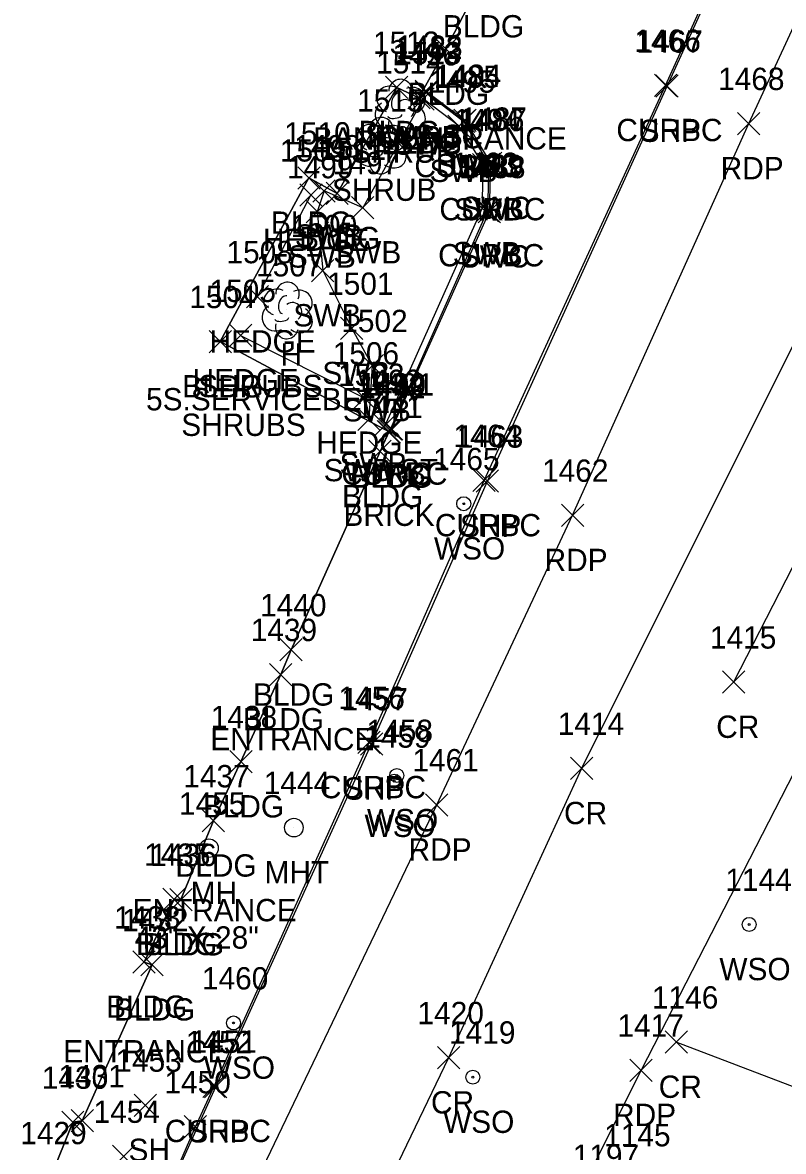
# Model space of a CAD drawing. Extents: x 1462668 to 1465147, y 550359 to 557351.
# Drawn here: x 1464560.7 to 1464628.9, y 552470.8 to 552572 of the extents above; entities that cross this region are included whole.
import ezdxf

# ---------------------------------------------------------------- set-up
doc = ezdxf.new("R2010")
doc.units = 0
for name, color, linetype in [('L_A', 7, 'Continuous'), ('L_C', 7, 'Continuous'), ('L_I', 7, 'Continuous'), ('L_TIC', 7, 'Continuous'), ('LAHR', 7, 'Continuous'), ('LBC', 7, 'Continuous'), ('Level 6', 7, 'Continuous'), ('LSH', 7, 'Continuous'), ('LTD', 7, 'Continuous'), ('P_A', 7, 'Continuous'), ('P_I', 7, 'Continuous'), ('P_TIC', 7, 'Continuous'), ('PET', 7, 'Continuous'), ('PRC', 7, 'Continuous'), ('PSP', 7, 'Continuous'), ('R_A', 7, 'Continuous'), ('R_C', 7, 'Continuous'), ('R_I', 7, 'Continuous'), ('R_TIC', 7, 'Continuous'), ('RC', 7, 'Continuous'), ('RSW', 7, 'Continuous'), ('U_A', 7, 'Continuous'), ('U_C', 7, 'Continuous'), ('U_I', 7, 'Continuous'), ('UTMH', 7, 'Continuous'), ('UUMH', 7, 'Continuous'), ('UWV', 7, 'Continuous')]:
    doc.layers.add(name, color=color, linetype=linetype)

msp = doc.modelspace()

# ---------------------------------------------------------------- linework, layer by layer
at = {"layer": 'L_TIC'}
for points in [[(1464597.6, 552568.6), (1464599.6, 552570.6)], [(1464599.6, 552568.6), (1464597.6, 552570.6)], [(1464593.2, 552565.17), (1464595.2, 552567.17)], [(1464595.2, 552565.17), (1464593.2, 552567.17)], [(1464595.18, 552564.24), (1464597.18, 552566.24)], [(1464597.18, 552564.24), (1464595.18, 552566.24)], [(1464585.33, 552557.05), (1464587.33, 552559.05)], [(1464587.33, 552557.05), (1464585.33, 552559.05)], [(1464585.51, 552555.52), (1464587.51, 552557.52)], [(1464587.51, 552555.52), (1464585.51, 552557.52)], [(1464587.86, 552555.67), (1464589.86, 552557.67)], [(1464589.86, 552555.67), (1464587.86, 552557.67)], [(1464580.72, 552546.41), (1464582.72, 552548.41)], [(1464582.72, 552546.41), (1464580.72, 552548.41)], [(1464577.38, 552542.39), (1464579.38, 552544.39)], [(1464579.38, 552542.39), (1464577.38, 552544.39)], [(1464579.2, 552542.94), (1464581.2, 552544.94)], [(1464581.2, 552542.94), (1464579.2, 552544.94)], [(1464590.29, 552537.34), (1464592.29, 552539.34)], [(1464592.29, 552537.34), (1464590.29, 552539.34)], [(1464592.45, 552534.33), (1464594.45, 552536.33)], [(1464594.45, 552534.33), (1464592.45, 552536.33)], [(1464592.53, 552534.3), (1464594.53, 552536.3)], [(1464594.53, 552534.3), (1464592.53, 552536.3)], [(1464591.7, 552532.55), (1464593.7, 552534.55)], [(1464593.7, 552532.55), (1464591.7, 552534.55)], [(1464583.73, 552514.78), (1464585.73, 552516.78)], [(1464585.73, 552514.78), (1464583.73, 552516.78)], [(1464582.81, 552512.56), (1464584.81, 552514.56)], [(1464584.81, 552512.56), (1464582.81, 552514.56)], [(1464579.23, 552504.76), (1464581.23, 552506.76)], [(1464581.23, 552504.76), (1464579.23, 552506.76)], [(1464576.77, 552499.46), (1464578.77, 552501.46)], [(1464578.77, 552499.46), (1464576.77, 552501.46)], [(1464573.24, 552492.43), (1464575.24, 552494.43)], [(1464575.24, 552492.43), (1464573.24, 552494.43)], [(1464573.86, 552492.4), (1464575.86, 552494.4)], [(1464575.86, 552492.4), (1464573.86, 552494.4)], [(1464570.56, 552486.81), (1464572.56, 552488.81)], [(1464572.56, 552486.81), (1464570.56, 552488.81)], [(1464571.27, 552486.57), (1464573.27, 552488.57)], [(1464573.27, 552486.57), (1464571.27, 552488.57)], [(1464570.68, 552473.98), (1464572.68, 552475.98)], [(1464572.68, 552473.98), (1464570.68, 552475.98)], [(1464565.01, 552472.59), (1464567.01, 552474.59)], [(1464567.01, 552472.59), (1464565.01, 552474.59)], [(1464564.17, 552472.45), (1464566.17, 552474.45)], [(1464566.17, 552472.45), (1464564.17, 552474.45)], [(1464568.73, 552469.4), (1464570.73, 552471.4)], [(1464570.73, 552469.4), (1464568.73, 552471.4)]]:
    msp.add_lwpolyline(points, dxfattribs=at)
at = {"layer": 'LAHR'}
for points in [[(1464581.72, 552547.41), (1464586.51, 552556.52)], [(1464580.2, 552543.94), (1464591.29, 552538.34)]]:
    msp.add_lwpolyline(points, dxfattribs=at)
at = {"layer": 'LBC'}
msp.add_lwpolyline([(1464563.16, 552468.49), (1464565.17, 552473.45), (1464566.01, 552473.59), (1464572.27, 552487.57), (1464571.56, 552487.81), (1464574.24, 552493.43), (1464574.86, 552493.4), (1464577.77, 552500.46), (1464580.23, 552505.76), (1464583.81, 552513.56), (1464584.73, 552515.78), (1464592.7, 552533.55), (1464593.53, 552535.3), (1464593.45, 552535.33), (1464578.38, 552543.39), (1464586.33, 552558.05), (1464588.86, 552556.67), (1464594.2, 552566.17), (1464596.18, 552565.24), (1464598.6, 552569.6), (1464601.74, 552575.64)], dxfattribs=at)
at = {"layer": 'Level 6'}
msp.add_lwpolyline([(1464601.74, 552575.64), (1464598.6, 552569.6), (1464596.18, 552565.24), (1464594.2, 552566.17), (1464588.86, 552556.67), (1464586.33, 552558.05), (1464578.38, 552543.39), (1464593.45, 552535.33), (1464592.7, 552533.55), (1464584.73, 552515.78), (1464583.81, 552513.56), (1464580.23, 552505.76), (1464577.77, 552500.46), (1464574.86, 552493.4), (1464574.24, 552493.43), (1464571.56, 552487.81), (1464572.27, 552487.57), (1464566.01, 552473.59), (1464565.17, 552473.45), (1464563.16, 552468.49)], dxfattribs=at)
at = {"layer": 'LSH'}
for p, q in [((1464594.49, 552564.41), (1464594.49, 552564.41)), ((1464594.49, 552564.41), (1464594.49, 552564.41)), ((1464592.76, 552561), (1464592.76, 552561)), ((1464592.76, 552561), (1464592.76, 552561))]:
    msp.add_line(p, q, dxfattribs=at)
for centre in [(1464594.54, 552565.84), (1464592.81, 552562.43)]:
    msp.add_arc(centre, 1.05, 335.5272, 180.9563, dxfattribs=at)
for centre, major_axis, ratio, start_param, end_param in [((1464593.7, 552565.08), (1.21, -0.51), 0.895232, 1.570796, 4.712389), ((1464594.28, 552564.87), (-0.208, -0.792), 0.645439, 3.141593, 6.283185), ((1464595.53, 552564.99), (-1.14, -0.48), 0.949671, 1.570796, 4.712389), ((1464593.41, 552563.7), (0.58, -1.04), 0.959034, 3.141593, 6.283185), ((1464594.99, 552564.24), (-0.5, 0.667), 0.989748, 3.141593, 6.283185), ((1464595.49, 552563.58), (-1.09, 0.79), 0.841452, 1.570796, 4.712389), ((1464594.03, 552563.66), (-0.625, -0.083), 0.423636, 0, 3.141593), ((1464591.97, 552561.66), (1.21, -0.51), 0.895232, 1.570796, 4.712389), ((1464594.49, 552562.91), (0.26, 1.06), 0.942809, 1.570796, 4.712389), ((1464593.81, 552561.58), (-1.14, -0.48), 0.949671, 1.570796, 4.712389), ((1464592.56, 552561.45), (-0.208, -0.792), 0.645439, 3.141593, 6.283185), ((1464593.26, 552560.83), (-0.5, 0.667), 0.989748, 3.141593, 6.283185), ((1464591.68, 552560.29), (0.58, -1.04), 0.959034, 3.141593, 6.283185), ((1464593.76, 552560.16), (-1.09, 0.79), 0.841452, 1.570796, 4.712389), ((1464592.76, 552559.5), (0.26, 1.06), 0.942809, 1.570796, 4.712389), ((1464592.31, 552560.25), (-0.625, -0.083), 0.423636, 0, 3.141593)]:
    msp.add_ellipse(centre, major_axis=major_axis, ratio=ratio, start_param=start_param, end_param=end_param, dxfattribs=at)
at = {"layer": 'LTD'}
msp.add_line((1464584.36, 552546.23), (1464584.36, 552546.23), dxfattribs=at)
msp.add_line((1464584.36, 552546.23), (1464584.36, 552546.23), dxfattribs=at)
msp.add_arc((1464584.41, 552547.66), 1.05, 335.5272, 180.9563, dxfattribs=at)
for centre, major_axis, ratio, start_param, end_param in [((1464583.57, 552546.9), (1.21, -0.51), 0.895232, 1.570796, 4.712389), ((1464584.15, 552546.69), (-0.208, -0.792), 0.645439, 3.141593, 6.283185), ((1464585.4, 552546.81), (-1.14, -0.48), 0.949671, 1.570796, 4.712389), ((1464583.28, 552545.52), (0.58, -1.04), 0.959034, 3.141593, 6.283185), ((1464584.86, 552546.06), (-0.5, 0.667), 0.989748, 3.141593, 6.283185), ((1464585.36, 552545.4), (-1.09, 0.79), 0.841452, 1.570796, 4.712389), ((1464583.9, 552545.48), (-0.625, -0.083), 0.423636, 0, 3.141593), ((1464584.36, 552544.73), (0.26, 1.06), 0.942809, 1.570796, 4.712389)]:
    msp.add_ellipse(centre, major_axis=major_axis, ratio=ratio, start_param=start_param, end_param=end_param, dxfattribs=at)
at = {"layer": 'P_TIC'}
for points in [[(1464617.43, 552565.28), (1464619.43, 552567.28)], [(1464619.43, 552565.28), (1464617.43, 552567.28)], [(1464624.75, 552561.93), (1464626.75, 552563.93)], [(1464626.75, 552561.93), (1464624.75, 552563.93)], [(1464601.33, 552529.89), (1464603.33, 552531.89)], [(1464603.33, 552529.89), (1464601.33, 552531.89)], [(1464608.96, 552526.83), (1464610.96, 552528.83)], [(1464610.96, 552526.83), (1464608.96, 552528.83)], [(1464623.39, 552511.89), (1464625.39, 552513.89)], [(1464625.39, 552511.89), (1464623.39, 552513.89)], [(1464590.94, 552506.35), (1464592.94, 552508.35)], [(1464592.94, 552506.35), (1464590.94, 552508.35)], [(1464609.76, 552504.16), (1464611.76, 552506.16)], [(1464611.76, 552504.16), (1464609.76, 552506.16)], [(1464596.78, 552500.89), (1464598.78, 552502.89)], [(1464598.78, 552500.89), (1464596.78, 552502.89)], [(1464618.25, 552479.64), (1464620.25, 552481.64)], [(1464620.25, 552479.64), (1464618.25, 552481.64)], [(1464597.84, 552478.24), (1464599.84, 552480.24)], [(1464599.84, 552478.24), (1464597.84, 552480.24)], [(1464615.1, 552477.12), (1464617.1, 552479.12)], [(1464617.1, 552477.12), (1464615.1, 552479.12)], [(1464576.98, 552475.64), (1464578.98, 552477.64)], [(1464578.98, 552475.64), (1464576.98, 552477.64)]]:
    msp.add_lwpolyline(points, dxfattribs=at)
at = {"layer": 'PET'}
for points in [[(1464572.06, 552448.49), (1464578.39, 552461.45), (1464597.78, 552501.89), (1464609.96, 552527.83), (1464625.75, 552562.93), (1464638.05, 552589.57), (1464661.76, 552635.83), (1464669.49, 552648.31)], [(1464688.81, 552609.87), (1464680.61, 552601.19), (1464673.86, 552589.46), (1464650.97, 552545.03), (1464631.53, 552508.13), (1464616.1, 552478.12), (1464603.71, 552453.41)]]:
    msp.add_lwpolyline(points, dxfattribs=at)
at = {"layer": 'PRC'}
for points in [[(1464682.07, 552623.83), (1464670.23, 552603.07), (1464657.19, 552577.37), (1464643.11, 552549.37), (1464624.39, 552512.89)], [(1464665.11, 552617.2), (1464647.94, 552582.04), (1464634.85, 552553.32), (1464610.76, 552505.16), (1464598.84, 552479.24), (1464581.96, 552444.15)], [(1464765.59, 552433.51), (1464734.74, 552442.75), (1464692.6, 552455.37), (1464651.67, 552468.26), (1464619.25, 552480.64)]]:
    msp.add_lwpolyline(points, dxfattribs=at)
at = {"layer": 'PSP'}
msp.add_lwpolyline([(1464566.35, 552450.84), (1464572.2, 552463.84), (1464577.98, 552476.64), (1464591.94, 552507.35), (1464602.33, 552530.89), (1464618.43, 552566.28), (1464630.94, 552593.72), (1464653.16, 552635.86), (1464653.54, 552639.26)], dxfattribs=at)
at = {"layer": 'R_TIC'}
for points in [[(1464595.84, 552564.82), (1464597.84, 552566.82)], [(1464597.84, 552564.82), (1464595.84, 552566.82)], [(1464595.85, 552564.7), (1464597.85, 552566.7)], [(1464597.85, 552564.7), (1464595.85, 552566.7)], [(1464617.29, 552565.35), (1464619.29, 552567.35)], [(1464619.29, 552565.35), (1464617.29, 552567.35)], [(1464595.56, 552564.13), (1464597.56, 552566.13)], [(1464597.56, 552564.13), (1464595.56, 552566.13)], [(1464598.78, 552561.69), (1464600.78, 552563.69)], [(1464600.78, 552561.69), (1464598.78, 552563.69)], [(1464599.2, 552562.12), (1464601.2, 552564.12)], [(1464601.2, 552562.12), (1464599.2, 552564.12)], [(1464599.32, 552562.21), (1464601.32, 552564.21)], [(1464601.32, 552562.21), (1464599.32, 552564.21)], [(1464600.98, 552558.24), (1464602.98, 552560.24)], [(1464602.98, 552558.24), (1464600.98, 552560.24)], [(1464601.44, 552558.26), (1464603.44, 552560.26)], [(1464603.44, 552558.26), (1464601.44, 552560.26)], [(1464601.61, 552558.37), (1464603.61, 552560.37)], [(1464603.61, 552558.37), (1464601.61, 552560.37)], [(1464586.69, 552555.89), (1464588.69, 552557.89)], [(1464588.69, 552555.89), (1464586.69, 552557.89)], [(1464590.15, 552554.39), (1464592.15, 552556.39)], [(1464592.15, 552554.39), (1464590.15, 552556.39)], [(1464586.08, 552554.02), (1464588.08, 552556.02)], [(1464588.08, 552554.02), (1464586.08, 552556.02)], [(1464600.86, 552554.32), (1464602.86, 552556.32)], [(1464602.86, 552554.32), (1464600.86, 552556.32)], [(1464601.33, 552554.13), (1464603.33, 552556.13)], [(1464603.33, 552554.13), (1464601.33, 552556.13)], [(1464601.49, 552554.03), (1464603.49, 552556.03)], [(1464603.49, 552554.03), (1464601.49, 552556.03)], [(1464586.57, 552548.75), (1464588.57, 552550.75)], [(1464588.57, 552548.75), (1464586.57, 552550.75)], [(1464589.17, 552543.58), (1464591.17, 552545.58)], [(1464591.17, 552543.58), (1464589.17, 552545.58)], [(1464591.01, 552540.24), (1464593.01, 552542.24)], [(1464593.01, 552540.24), (1464591.01, 552542.24)], [(1464590.71, 552535.42), (1464592.71, 552537.42)], [(1464592.71, 552535.42), (1464590.71, 552537.42)], [(1464592.15, 552534.88), (1464594.15, 552536.88)], [(1464594.15, 552534.88), (1464592.15, 552536.88)], [(1464592.65, 552534.57), (1464594.65, 552536.57)], [(1464594.65, 552534.57), (1464592.65, 552536.57)], [(1464592.74, 552534.56), (1464594.74, 552536.56)], [(1464594.74, 552534.56), (1464592.74, 552536.56)], [(1464601.03, 552529.95), (1464603.03, 552531.95)], [(1464603.03, 552529.95), (1464601.03, 552531.95)], [(1464590.72, 552506.48), (1464592.72, 552508.48)], [(1464592.72, 552506.48), (1464590.72, 552508.48)], [(1464576.83, 552475.68), (1464578.83, 552477.68)], [(1464578.83, 552475.68), (1464576.83, 552477.68)], [(1464575.16, 552472.05), (1464577.16, 552474.05)], [(1464577.16, 552472.05), (1464575.16, 552474.05)]]:
    msp.add_lwpolyline(points, dxfattribs=at)
at = {"layer": 'RC'}
for points in [[(1464566.26, 552450.94), (1464572.13, 552463.79), (1464576.16, 552473.05), (1464577.83, 552476.68), (1464591.72, 552507.48), (1464602.03, 552530.95), (1464618.29, 552566.35), (1464630.79, 552593.89), (1464652.95, 552635.9), (1464653.45, 552639.17), (1464652.02, 552641.3), (1464646.65, 552644.84)], [(1464596.85, 552565.7), (1464600.2, 552563.12), (1464602.44, 552559.26), (1464602.33, 552555.13), (1464593.65, 552535.57)]]:
    msp.add_lwpolyline(points, dxfattribs=at)
at = {"layer": 'RSW'}
for points in [[(1464596.84, 552565.82), (1464600.32, 552563.21), (1464602.61, 552559.37), (1464602.49, 552555.03), (1464593.74, 552535.56)], [(1464593.15, 552535.88), (1464601.86, 552555.32), (1464601.98, 552559.24), (1464599.78, 552562.69), (1464596.56, 552565.13), (1464591.15, 552555.39), (1464587.69, 552556.89), (1464587.08, 552555.02), (1464587.57, 552549.75), (1464590.17, 552544.58), (1464592.01, 552541.24), (1464591.71, 552536.42)]]:
    msp.add_lwpolyline(points, dxfattribs=at)
at = {"layer": 'UTMH'}
for p, q in [((1464584.98, 552499.85), (1464584.98, 552499.85)), ((1464585.81, 552499.85), (1464585.81, 552499.85))]:
    msp.add_line(p, q, dxfattribs=at)
msp.add_circle((1464584.98, 552499.85), 0.833, dxfattribs=at)
at = {"layer": 'UUMH'}
for p, q in [((1464577.37, 552498.01), (1464577.37, 552498.01)), ((1464578.2, 552498.01), (1464578.2, 552498.01))]:
    msp.add_line(p, q, dxfattribs=at)
msp.add_circle((1464577.37, 552498.01), 0.833, dxfattribs=at)
at = {"layer": 'UWV'}
for centre, radius in [((1464600.2, 552528.87), 0.625), ((1464600.2, 552528.87), 0.0833), ((1464594.2, 552504.52), 0.625), ((1464593.98, 552504.01), 0.625), ((1464593.98, 552504.01), 0.0833), ((1464594.2, 552504.52), 0.0833), ((1464625.78, 552491.18), 0.625), ((1464625.78, 552491.18), 0.0833), ((1464579.57, 552482.35), 0.625), ((1464579.57, 552482.35), 0.0833), ((1464601.02, 552477.5), 0.625), ((1464601.02, 552477.5), 0.0833)]:
    msp.add_circle(centre, radius, dxfattribs=at)

# ---------------------------------------------------------------- texts
at = {"layer": 'L_A'}
for s, p in [('BLDG', (1464598.33, 552570.64)), ('BLDG', (1464595.19, 552564.6)), ('BLDG', (1464590.79, 552561.17)), ('SHRUB', (1464590.12, 552559.41)), ('BLDG', (1464592.78, 552560.24)), ('SHRUB', (1464588.39, 552556)), ('BLDG', (1464582.92, 552553.05)), ('HEDGE', (1464582.21, 552551.52)), ('BLDG', (1464585.45, 552551.67)), ('HEDGE', (1464577.42, 552542.41)), ('H', (1464583.79, 552541.23)), ('BLDG', (1464574.97, 552538.39)), ('HEDGE', (1464575.9, 552538.94)), ('HEDGE', (1464586.99, 552533.34)), ('BLDG', (1464590.04, 552530.33)), ('BLDG', (1464590.12, 552530.3)), ('BLDG', (1464589.29, 552528.55)), ('BLDG', (1464581.32, 552510.78)), ('BLDG', (1464580.4, 552508.56)), ('BLDG', (1464576.82, 552500.76)), ('BLDG', (1464574.36, 552495.46)), ('BLDG', (1464570.83, 552488.43)), ('BLDG', (1464571.45, 552488.4)), ('BLDG', (1464568.15, 552482.81)), ('BLDG', (1464568.86, 552482.57)), ('SH', (1464570.16, 552469.98))]:
    msp.add_text(s, height=2, dxfattribs=at).set_placement(p)
at = {"layer": 'L_C'}
for s, p in [('BANK ENTRANCE', (1464586.7, 552560.6)), ('SHRUBS', (1464576.41, 552538.41)), ('5S.SERVICEBERRY', (1464571.73, 552537.23)), ('SHRUBS', (1464574.89, 552534.94)), ('ENTRANCE', (1464577.49, 552506.78)), ('ENTRANCE', (1464570.52, 552491.46)), ('ENTRANCE', (1464564.31, 552478.81))]:
    msp.add_text(s, height=2, dxfattribs=at).set_placement(p)
at = {"layer": 'L_I'}
for s, p in [('1512', (1464592.07, 552569.17)), ('1513', (1464594.06, 552568.24)), ('1514', (1464592.36, 552567.41)), ('1515', (1464590.64, 552564)), ('1510', (1464584.12, 552561.05)), ('1509', (1464583.73, 552559.52)), ('1511', (1464587.3, 552559.67)), ('1508', (1464578.94, 552550.41)), ('1507', (1464581.59, 552549.23)), ('1504', (1464575.61, 552546.39)), ('1505', (1464577.42, 552546.94)), ('1506', (1464588.46, 552541.34)), ('1443', (1464590.76, 552538.33)), ('1442', (1464590.84, 552538.3)), ('1441', (1464590.58, 552536.55)), ('1440', (1464581.95, 552518.78)), ('1439', (1464581.11, 552516.56)), ('1438', (1464577.53, 552508.76)), ('1437', (1464575.07, 552503.46)), ('1435', (1464571.55, 552496.43)), ('1436', (1464572.11, 552496.4)), ('1433', (1464568.87, 552490.81)), ('1432', (1464569.58, 552490.57)), ('1453', (1464568.98, 552477.98)), ('1431', (1464563.88, 552476.59)), ('1430', (1464562.39, 552476.45)), ('1454', (1464567.03, 552473.4)), ('1429', (1464560.46, 552471.49))]:
    msp.add_text(s, height=2, dxfattribs=at).set_placement(p)
at = {"layer": 'P_A'}
for s, p in [('SHP', (1464615.97, 552561.28)), ('RDP', (1464623.23, 552557.93)), ('SHP', (1464599.87, 552525.89)), ('RDP', (1464607.45, 552522.83)), ('CR', (1464622.83, 552507.89)), ('SHP', (1464589.47, 552502.35)), ('CR', (1464609.19, 552500.16)), ('RDP', (1464595.26, 552496.89)), ('CR', (1464617.68, 552475.64)), ('CR', (1464597.27, 552474.24)), ('RDP', (1464613.59, 552473.12)), ('SHP', (1464575.52, 552471.64))]:
    msp.add_text(s, height=2, dxfattribs=at).set_placement(p)
at = {"layer": 'P_I'}
for s, p in [('1467', (1464615.69, 552569.28)), ('1468', (1464623, 552565.93)), ('1463', (1464599.59, 552533.89)), ('1462', (1464607.22, 552530.83)), ('1415', (1464622.27, 552515.89)), ('1457', (1464589.24, 552510.35)), ('1414', (1464608.63, 552508.16)), ('1461', (1464595.6, 552504.89)), ('1146', (1464617.07, 552483.64)), ('1420', (1464596.06, 552482.24)), ('1417', (1464613.98, 552481.12)), ('1452', (1464575.29, 552479.64)), ('1197', (1464609.97, 552469.46))]:
    msp.add_text(s, height=2, dxfattribs=at).set_placement(p)
at = {"layer": 'R_A'}
for s, p in [('SWC ST', (1464591.34, 552560.82)), ('CURBC', (1464592.43, 552560.7)), ('CURBC', (1464613.88, 552561.35)), ('SWB', (1464593.93, 552560.13)), ('CURBC', (1464595.78, 552558.12)), ('SWB', (1464597.14, 552557.69)), ('SWC', (1464597.68, 552558.21)), ('SWC', (1464599.97, 552554.37)), ('CURBC', (1464598.02, 552554.26)), ('SWB', (1464599.34, 552554.24)), ('SWB', (1464585.06, 552551.89)), ('SWB', (1464588.51, 552550.39)), ('SWB', (1464599.22, 552550.32)), ('SWB', (1464584.44, 552550.02)), ('CURBC', (1464597.91, 552550.13)), ('SWC', (1464599.85, 552550.03)), ('SWB', (1464584.93, 552544.75)), ('SWB', (1464587.53, 552539.58)), ('SWB', (1464589.37, 552536.24)), ('SWB', (1464589.07, 552531.42)), ('SWB ST', (1464587.65, 552530.88)), ('CURBC', (1464589.23, 552530.57)), ('SWC', (1464591.1, 552530.56)), ('CURBC', (1464597.62, 552525.95)), ('CURBC', (1464587.31, 552502.48)), ('CURBC', (1464573.41, 552471.68))]:
    msp.add_text(s, height=2, dxfattribs=at).set_placement(p)
at = {"layer": 'R_C'}
msp.add_text('BRICK', height=2, dxfattribs=at).set_placement((1464589.42, 552526.88))
at = {"layer": 'R_I'}
for s, p in [('1483', (1464594.15, 552568.82)), ('1482', (1464594.15, 552568.7)), ('1466', (1464615.5, 552569.35)), ('1496', (1464593.82, 552568.13)), ('1495', (1464597.08, 552565.69)), ('1485', (1464597.5, 552566.12)), ('1484', (1464597.62, 552566.21)), ('1494', (1464599.29, 552562.24)), ('1486', (1464599.69, 552562.26)), ('1487', (1464599.92, 552562.37)), ('1498', (1464585, 552559.89)), ('1497', (1464588.46, 552558.39)), ('1499', (1464584.37, 552558.02)), ('1493', (1464599.16, 552558.32)), ('1489', (1464599.63, 552558.13)), ('1488', (1464599.79, 552558.03)), ('1500', (1464584.71, 552552.75)), ('1501', (1464587.96, 552547.58)), ('1502', (1464589.23, 552544.24)), ('1503', (1464588.94, 552539.42)), ('1492', (1464590.46, 552538.88)), ('1490', (1464590.87, 552538.57)), ('1491', (1464591.61, 552538.56)), ('1464', (1464599.29, 552533.95)), ('1456', (1464588.98, 552510.48)), ('1451', (1464575.71, 552479.68)), ('1450', (1464573.38, 552476.05))]:
    msp.add_text(s, height=2, dxfattribs=at).set_placement(p)
at = {"layer": 'U_A'}
for s, p in [('WSO', (1464597.53, 552523.87)), ('WSO', (1464591.31, 552499.01)), ('WSO', (1464591.53, 552499.52)), ('MHT', (1464582.35, 552494.85)), ('MH', (1464575.73, 552493.01)), ('WSO', (1464623.11, 552486.18)), ('WSO', (1464576.9, 552477.35)), ('WSO', (1464598.35, 552472.5))]:
    msp.add_text(s, height=2, dxfattribs=at).set_placement(p)
at = {"layer": 'U_C'}
msp.add_text('43" X 28"', height=2, dxfattribs=at).set_placement((1464570.72, 552489.01))
at = {"layer": 'U_I'}
for s, p in [('1465', (1464597.46, 552531.87)), ('1459', (1464591.28, 552507.01)), ('1458', (1464591.5, 552507.52)), ('1444', (1464582.28, 552502.85)), ('1455', (1464574.68, 552501.01)), ('1144', (1464623.65, 552494.18)), ('1460', (1464576.74, 552485.35)), ('1419', (1464598.89, 552480.5)), ('1145', (1464612.79, 552471.3))]:
    msp.add_text(s, height=2, dxfattribs=at).set_placement(p)

doc.saveas('drawing.dxf')
